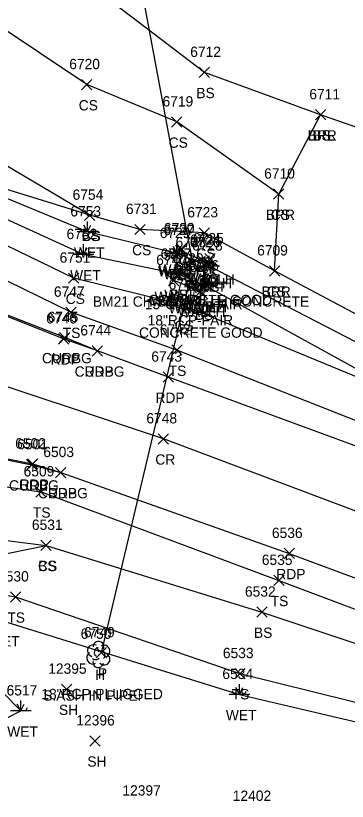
# Model space of a CAD drawing. Extents: x 1462089 to 1464015, y 730534 to 736144.
# Drawn here: x 1462752.9 to 1462817.1, y 731511.1 to 731663.4 of the extents above; entities that cross this region are included whole.
import ezdxf

# ---------------------------------------------------------------- set-up
doc = ezdxf.new("R2010")
doc.units = 0
for name, color, linetype in [('C_A', 7, 'Continuous'), ('C_C', 7, 'Continuous'), ('C_I', 7, 'Continuous'), ('CPBM', 7, 'Continuous'), ('D_A', 7, 'Continuous'), ('D_C', 7, 'Continuous'), ('D_I', 7, 'Continuous'), ('D_TIC', 7, 'Continuous'), ('DCP', 7, 'Continuous'), ('DHW', 7, 'Continuous'), ('L_A', 7, 'Continuous'), ('L_C', 7, 'Continuous'), ('L_I', 7, 'Continuous'), ('L_TIC', 7, 'Continuous'), ('LABL', 7, 'Continuous'), ('LELB', 7, 'Continuous'), ('LTD', 7, 'Continuous'), ('LWET', 7, 'Continuous'), ('P_A', 7, 'Continuous'), ('P_I', 7, 'Continuous'), ('P_TIC', 7, 'Continuous'), ('PET', 7, 'Continuous'), ('PRC', 7, 'Continuous'), ('R_A', 7, 'Continuous'), ('R_I', 7, 'Continuous'), ('R_TIC', 7, 'Continuous'), ('RC', 7, 'Continuous')]:
    doc.layers.add(name, color=color, linetype=linetype)

msp = doc.modelspace()

# ---------------------------------------------------------------- linework, layer by layer
at = {"layer": 'CPBM'}
for p, q in [((1462789.48, 731615.51), (1462789.48, 731616.51)), ((1462789.48, 731616.51), (1462790.48, 731616.51)), ((1462790.48, 731616.51), (1462790.48, 731615.51)), ((1462790.48, 731615.51), (1462789.48, 731615.51)), ((1462789.99, 731616.01), (1462789.99, 731616.01)), ((1462789.99, 731616.01), (1462789.99, 731616.01))]:
    msp.add_line(p, q, dxfattribs=at)
at = {"layer": 'D_TIC'}
for points in [[(1462783.87, 731616.89), (1462785.87, 731618.89)], [(1462785.87, 731616.89), (1462783.87, 731618.89)], [(1462784, 731617.25), (1462786, 731619.25)], [(1462786, 731617.25), (1462784, 731619.25)], [(1462786.18, 731614.52), (1462788.18, 731616.52)], [(1462788.18, 731614.52), (1462786.18, 731616.52)], [(1462789, 731614.54), (1462791, 731616.54)], [(1462791, 731614.54), (1462789, 731616.54)], [(1462789.57, 731615.3), (1462791.57, 731617.3)], [(1462791.57, 731615.3), (1462789.57, 731617.3)], [(1462783.2, 731611.95), (1462785.2, 731613.95)], [(1462785.2, 731611.95), (1462783.2, 731613.95)], [(1462785.67, 731611.37), (1462787.67, 731613.37)], [(1462787.67, 731611.37), (1462785.67, 731613.37)], [(1462782.52, 731611.08), (1462784.52, 731613.08)], [(1462784.52, 731611.08), (1462782.52, 731613.08)], [(1462782.52, 731611.08), (1462784.52, 731613.08)], [(1462784.52, 731611.08), (1462782.52, 731613.08)], [(1462788.04, 731609.89), (1462790.04, 731611.89)], [(1462790.04, 731609.89), (1462788.04, 731611.89)], [(1462785.91, 731609.71), (1462787.91, 731611.71)], [(1462787.91, 731609.71), (1462785.91, 731611.71)], [(1462785.91, 731609.71), (1462787.91, 731611.71)], [(1462787.91, 731609.71), (1462785.91, 731611.71)], [(1462787.75, 731608.98), (1462789.75, 731610.98)], [(1462789.75, 731608.98), (1462787.75, 731610.98)], [(1462768.47, 731538.88), (1462770.47, 731540.88)], [(1462770.47, 731538.88), (1462768.47, 731540.88)]]:
    msp.add_lwpolyline(points, dxfattribs=at)
at = {"layer": 'DCP'}
for points in [[(1462774.96, 731681.1), (1462787.18, 731615.52)], [(1462786.67, 731612.37), (1462769.47, 731539.88)]]:
    msp.add_lwpolyline(points, dxfattribs=at)
at = {"layer": 'DHW'}
for points in [[(1462790.57, 731616.3), (1462790, 731615.54), (1462784.87, 731617.89), (1462785, 731618.25)], [(1462786.91, 731610.71), (1462788.75, 731609.98), (1462789.04, 731610.89), (1462784.2, 731612.95), (1462783.52, 731612.08)], [(1462786.91, 731610.71), (1462783.52, 731612.08)]]:
    msp.add_lwpolyline(points, dxfattribs=at)
at = {"layer": 'L_TIC'}
for points in [[(1462788.46, 731651.45), (1462790.46, 731653.45)], [(1462790.46, 731651.45), (1462788.46, 731653.45)], [(1462765.67, 731649.07), (1462767.67, 731651.07)], [(1462767.67, 731649.07), (1462765.67, 731651.07)], [(1462783.1, 731641.83), (1462785.1, 731643.83)], [(1462785.1, 731641.83), (1462783.1, 731643.83)], [(1462810.96, 731643.23), (1462812.96, 731645.23)], [(1462812.96, 731643.23), (1462810.96, 731645.23)], [(1462810.96, 731643.23), (1462812.96, 731645.23)], [(1462812.96, 731643.23), (1462810.96, 731645.23)], [(1462810.96, 731643.23), (1462812.96, 731645.23)], [(1462812.96, 731643.23), (1462810.96, 731645.23)], [(1462802.87, 731627.84), (1462804.87, 731629.84)], [(1462804.87, 731627.84), (1462802.87, 731629.84)], [(1462802.87, 731627.84), (1462804.87, 731629.84)], [(1462804.87, 731627.84), (1462802.87, 731629.84)], [(1462766.24, 731623.74), (1462768.24, 731625.74)], [(1462768.24, 731623.74), (1462766.24, 731625.74)], [(1462766.24, 731623.74), (1462768.24, 731625.74)], [(1462768.24, 731623.74), (1462766.24, 731625.74)], [(1462776.02, 731620.98), (1462778.02, 731622.98)], [(1462778.02, 731620.98), (1462776.02, 731622.98)], [(1462788.46, 731620.33), (1462790.46, 731622.33)], [(1462790.46, 731620.33), (1462788.46, 731622.33)], [(1462783.14, 731616.31), (1462785.14, 731618.31)], [(1462785.14, 731616.31), (1462783.14, 731618.31)], [(1462784, 731617.25), (1462786, 731619.25)], [(1462786, 731617.25), (1462784, 731619.25)], [(1462789.57, 731615.3), (1462791.57, 731617.3)], [(1462791.57, 731615.3), (1462789.57, 731617.3)], [(1462789.37, 731613.89), (1462791.37, 731615.89)], [(1462791.37, 731613.89), (1462789.37, 731615.89)], [(1462802.07, 731612.94), (1462804.07, 731614.94)], [(1462804.07, 731612.94), (1462802.07, 731614.94)], [(1462802.07, 731612.94), (1462804.07, 731614.94)], [(1462804.07, 731612.94), (1462802.07, 731614.94)], [(1462763.16, 731611.54), (1462765.16, 731613.54)], [(1462765.16, 731611.54), (1462763.16, 731613.54)], [(1462783.3, 731612.31), (1462785.3, 731614.31)], [(1462785.3, 731612.31), (1462783.3, 731614.31)], [(1462782.52, 731611.08), (1462784.52, 731613.08)], [(1462784.52, 731611.08), (1462782.52, 731613.08)], [(1462785.91, 731609.71), (1462787.91, 731611.71)], [(1462787.91, 731609.71), (1462785.91, 731611.71)], [(1462788.16, 731608.45), (1462790.16, 731610.45)], [(1462790.16, 731608.45), (1462788.16, 731610.45)], [(1462784.28, 731606.33), (1462786.28, 731608.33)], [(1462786.28, 731606.33), (1462784.28, 731608.33)], [(1462762.62, 731604.93), (1462764.62, 731606.93)], [(1462764.62, 731604.93), (1462762.62, 731606.93)], [(1462783.13, 731597.58), (1462785.13, 731599.58)], [(1462785.13, 731597.58), (1462783.13, 731599.58)], [(1462756.84, 731570.09), (1462758.84, 731572.09)], [(1462758.84, 731570.09), (1462756.84, 731572.09)], [(1462757.79, 731559.72), (1462759.79, 731561.72)], [(1462759.79, 731559.72), (1462757.79, 731561.72)], [(1462757.79, 731559.72), (1462759.79, 731561.72)], [(1462759.79, 731559.72), (1462757.79, 731561.72)], [(1462802.89, 731552.92), (1462804.89, 731554.92)], [(1462804.89, 731552.92), (1462802.89, 731554.92)], [(1462751.88, 731549.71), (1462753.88, 731551.71)], [(1462753.88, 731549.71), (1462751.88, 731551.71)], [(1462799.62, 731546.77), (1462801.62, 731548.77)], [(1462801.62, 731546.77), (1462799.62, 731548.77)], [(1462795.34, 731534.84), (1462797.34, 731536.84)], [(1462797.34, 731534.84), (1462795.34, 731536.84)], [(1462761.8, 731531.81), (1462763.8, 731533.81)], [(1462763.8, 731531.81), (1462761.8, 731533.81)], [(1462767.3, 731521.79), (1462769.3, 731523.79)], [(1462769.3, 731521.79), (1462767.3, 731523.79)]]:
    msp.add_lwpolyline(points, dxfattribs=at)
at = {"layer": 'LABL'}
for points in [[(1463031.85, 731524.15), (1463024.22, 731515.5), (1462977.15, 731533.67), (1462930.95, 731555.28), (1462885.04, 731575.7), (1462834.51, 731597.22), (1462803.07, 731613.94), (1462803.87, 731628.84), (1462811.96, 731644.23)], [(1463031.85, 731524.15), (1462988.28, 731548.09), (1462943.29, 731572.1), (1462906.26, 731590.49), (1462870.14, 731614.39), (1462830.94, 731637.64), (1462811.96, 731644.23)]]:
    msp.add_lwpolyline(points, dxfattribs=at)
at = {"layer": 'LELB'}
for points in [[(1462767.24, 731624.74), (1462746.75, 731636.94), (1462738.32, 731647.97), (1462735.93, 731662.38), (1462737.54, 731683.33), (1462741.28, 731698.82), (1462744.01, 731708.41), (1462749.13, 731728.86), (1462756.87, 731747.77), (1462763.83, 731769.23), (1462775.2, 731803.78), (1462781.8, 731821.25), (1462786.91, 731827.72), (1462806.52, 731830.11), (1462826.66, 731827.27), (1462858.02, 731808.59)], [(1462803.87, 731628.84), (1462784.1, 731642.83), (1462766.67, 731650.07), (1462748.45, 731662.28), (1462746.61, 731676.37), (1462748.11, 731694.11), (1462759.39, 731726.93), (1462765.65, 731724.27), (1462767.81, 731749.29), (1462774.23, 731765.28), (1462783.38, 731800.54), (1462790.48, 731807.7), (1462804.13, 731815.27), (1462824.43, 731810.38), (1462856.44, 731792.64), (1462876.05, 731785.44), (1462890.24, 731770.44), (1462961.53, 731734.14), (1463007.31, 731710.83), (1463051.9, 731682.41), (1463089.84, 731662.1), (1463134.89, 731635.12), (1463169.28, 731606.28)], [(1462811.96, 731644.23), (1462789.46, 731652.45), (1462765.16, 731671.04), (1462757.04, 731683.61), (1462758.66, 731688.72), (1462773.73, 731720.74), (1462775.64, 731739.63), (1462780.68, 731760.99), (1462790.76, 731795.36), (1462797.99, 731798.9), (1462805.27, 731805.98)], [(1463119.6, 731469.74), (1463069.73, 731487.53), (1463021.46, 731507.93), (1462974.33, 731526.26), (1462926.32, 731543.54), (1462879.11, 731562.33), (1462827.61, 731581.45), (1462784.13, 731598.58), (1462763.62, 731605.93), (1462736.08, 731619.36), (1462729.89, 731630.52), (1462727.38, 731651.69), (1462726.82, 731663.37)], [(1462830.16, 731588.75), (1462785.28, 731607.33), (1462764.16, 731612.54), (1462740.16, 731624.2), (1462735.77, 731624.99), (1462735.73, 731638.84), (1462738.32, 731647.97)], [(1462803.07, 731613.94), (1462789.46, 731621.33), (1462777.02, 731621.98), (1462767.24, 731624.74), (1462742.42, 731632.47), (1462740.16, 731624.2)], [(1462784.14, 731617.31), (1462785, 731618.25)], [(1462790.57, 731616.3), (1462790.37, 731614.89)], [(1462784.3, 731613.31), (1462783.52, 731612.08)], [(1462786.91, 731610.71), (1462789.16, 731609.45)], [(1462725.83, 731477.73), (1462699.03, 731484.88), (1462678.02, 731490.51), (1462672.21, 731492.87), (1462685.03, 731534.1), (1462694.09, 731551.02), (1462707.07, 731562.68), (1462723.7, 731570.83), (1462738.52, 731573.85), (1462757.84, 731571.09), (1462803.89, 731553.92), (1462852.61, 731535.53), (1462892.59, 731519.26), (1462943.53, 731500), (1462989.56, 731482.33), (1463038.41, 731464.73), (1463096.36, 731442.72), (1463144.39, 731425.15), (1463184.91, 731409.31), (1463228.27, 731391.66), (1463272.85, 731369.67), (1463317.31, 731351.5), (1463360.65, 731325.78), (1463401.48, 731298.99)], [(1462704.46, 731497.81), (1462686.16, 731500.02), (1462698.22, 731528.94), (1462703.29, 731542), (1462714.64, 731556.34), (1462732.86, 731563.96), (1462758.79, 731560.72), (1462800.62, 731547.77), (1462850.71, 731531.04), (1462891.22, 731514), (1462941.79, 731496.05), (1462986.9, 731476.74), (1463039.19, 731460.33), (1463094.46, 731438.38), (1463142.72, 731421.22), (1463180.95, 731402.04), (1463225.03, 731385.65), (1463269.42, 731363.58), (1463313.96, 731345.04), (1463357.55, 731320.57), (1463397.02, 731291.85), (1463445.25, 731256.26)], [(1462699.03, 731484.88), (1462704.46, 731497.81), (1462717.03, 731517.86), (1462724.3, 731526.87), (1462713.58, 731542.51), (1462718.4, 731550.57), (1462729.89, 731554.83), (1462758.79, 731560.72)], [(1462729.89, 731554.83), (1462752.88, 731550.71), (1462796.34, 731535.84), (1462846.87, 731523.3), (1462891.6, 731504.38), (1462938.92, 731483.15), (1462981.55, 731463.36), (1463030.83, 731437.13), (1463081.03, 731412.21)]]:
    msp.add_lwpolyline(points, dxfattribs=at)
at = {"layer": 'LTD'}
msp.add_line((1462768.89, 731539.59), (1462768.89, 731539.59), dxfattribs=at)
msp.add_line((1462768.89, 731539.59), (1462768.89, 731539.59), dxfattribs=at)
msp.add_arc((1462768.94, 731541.03), 1.05, 335.5272, 180.9563, dxfattribs=at)
for centre, major_axis, ratio, start_param, end_param in [((1462768.1, 731540.26), (1.21, -0.51), 0.895232, 1.570796, 4.712389), ((1462768.68, 731540.05), (-0.208, -0.792), 0.645439, 3.141593, 6.283185), ((1462769.39, 731539.42), (-0.5, 0.667), 0.989748, 3.141593, 6.283185), ((1462769.93, 731540.17), (-1.14, -0.48), 0.949671, 1.570796, 4.712389), ((1462767.81, 731538.88), (0.58, -1.04), 0.959034, 3.141593, 6.283185), ((1462768.43, 731538.84), (-0.625, -0.083), 0.423636, 0, 3.141593), ((1462769.89, 731538.76), (-1.09, 0.79), 0.841452, 1.570796, 4.712389), ((1462768.89, 731538.09), (0.26, 1.06), 0.942809, 1.570796, 4.712389)]:
    msp.add_ellipse(centre, major_axis=major_axis, ratio=ratio, start_param=start_param, end_param=end_param, dxfattribs=at)
at = {"layer": 'LWET'}
for p, q in [((1462766.81, 731621.51), (1462766.14, 731622.84)), ((1462766.81, 731621.51), (1462766.81, 731623.51)), ((1462766.81, 731621.51), (1462767.48, 731622.84)), ((1462768.81, 731621.51), (1462764.81, 731621.51)), ((1462765.81, 731621.51), (1462765.48, 731622.17)), ((1462767.81, 731621.51), (1462768.14, 731622.17)), ((1462766.07, 731617.11), (1462765.4, 731618.44)), ((1462766.07, 731617.11), (1462766.07, 731619.11)), ((1462766.07, 731617.11), (1462766.74, 731618.44)), ((1462783.14, 731617.31), (1462782.81, 731617.98)), ((1462784.14, 731617.31), (1462783.47, 731618.65)), ((1462784.14, 731617.31), (1462784.14, 731619.31)), ((1462784.14, 731617.31), (1462784.81, 731618.65)), ((1462785.14, 731617.31), (1462785.47, 731617.98)), ((1462768.07, 731617.11), (1462764.07, 731617.11)), ((1462765.07, 731617.11), (1462764.74, 731617.78)), ((1462767.07, 731617.11), (1462767.4, 731617.78)), ((1462786.14, 731617.31), (1462782.14, 731617.31)), ((1462790.37, 731614.89), (1462790.37, 731616.89)), ((1462784.3, 731613.31), (1462784.3, 731615.31)), ((1462792.37, 731614.89), (1462788.37, 731614.89)), ((1462789.37, 731614.89), (1462789.04, 731615.55)), ((1462790.37, 731614.89), (1462789.71, 731616.22)), ((1462790.37, 731614.89), (1462791.04, 731616.22)), ((1462791.37, 731614.89), (1462791.71, 731615.55)), ((1462786.3, 731613.31), (1462782.3, 731613.31)), ((1462783.3, 731613.31), (1462782.97, 731613.98)), ((1462784.3, 731613.31), (1462783.64, 731614.64)), ((1462784.3, 731613.31), (1462784.97, 731614.64)), ((1462785.3, 731613.31), (1462785.64, 731613.98)), ((1462789.68, 731611.04), (1462789.02, 731612.37)), ((1462789.68, 731611.04), (1462789.68, 731613.04)), ((1462789.68, 731611.04), (1462790.35, 731612.37)), ((1462791.68, 731611.04), (1462787.68, 731611.04)), ((1462788.68, 731611.04), (1462788.35, 731611.7)), ((1462790.68, 731611.04), (1462791.02, 731611.7)), ((1462796.24, 731531.79), (1462795.58, 731533.12)), ((1462796.24, 731531.79), (1462796.24, 731533.79)), ((1462796.24, 731531.79), (1462796.91, 731533.12)), ((1462798.24, 731531.79), (1462794.24, 731531.79)), ((1462795.24, 731531.79), (1462794.91, 731532.45)), ((1462797.24, 731531.79), (1462797.58, 731532.45)), ((1462753.89, 731528.6), (1462753.22, 731529.93)), ((1462753.89, 731528.6), (1462753.89, 731530.6)), ((1462753.89, 731528.6), (1462754.55, 731529.93)), ((1462755.89, 731528.6), (1462751.89, 731528.6)), ((1462754.89, 731528.6), (1462755.22, 731529.27))]:
    msp.add_line(p, q, dxfattribs=at)
for points in [[(1462881.79, 731570.18), (1462881.06, 731568.69), (1462830.16, 731588.75), (1462789.68, 731611.04), (1462784.3, 731613.31), (1462766.07, 731617.11), (1462744.21, 731627.09), (1462743.62, 731628.48), (1462744.64, 731630.73)], [(1462881.79, 731570.18), (1462831.96, 731593.33), (1462790.37, 731614.89), (1462784.14, 731617.31), (1462766.81, 731621.51), (1462744.64, 731630.73)], [(1462733.57, 731494.55), (1462725.26, 731500.55), (1462719.94, 731502.96), (1462723.6, 731512.41), (1462733.75, 731518.35), (1462743.36, 731523.25), (1462753.89, 731528.6), (1462746.86, 731535.71), (1462735.45, 731540.19), (1462722.91, 731541.96), (1462719.94, 731549.27), (1462730.7, 731550.95), (1462750.36, 731546.11), (1462796.24, 731531.79), (1462845.76, 731520.14), (1462890.22, 731497.14), (1462935.58, 731479.91), (1462979.84, 731458.59), (1463028.53, 731430.07), (1463078.39, 731408.92), (1463133.15, 731393.57), (1463171.56, 731375.44), (1463214.42, 731357.49), (1463259.4, 731337.33)]]:
    msp.add_lwpolyline(points, dxfattribs=at)
at = {"layer": 'P_TIC'}
for points in [[(1462761.18, 731599.75), (1462763.18, 731601.75)], [(1462763.18, 731599.75), (1462761.18, 731601.75)], [(1462767.74, 731597.43), (1462769.74, 731599.43)], [(1462769.74, 731597.43), (1462767.74, 731599.43)], [(1462781.49, 731592.34), (1462783.49, 731594.34)], [(1462783.49, 731592.34), (1462781.49, 731594.34)], [(1462780.52, 731580.37), (1462782.52, 731582.37)], [(1462782.52, 731580.37), (1462780.52, 731582.37)], [(1462755.2, 731575.5), (1462757.2, 731577.5)], [(1462757.2, 731575.5), (1462755.2, 731577.5)], [(1462760.65, 731573.84), (1462762.65, 731575.84)], [(1462762.65, 731573.84), (1462760.65, 731575.84)], [(1462804.91, 731558.14), (1462806.91, 731560.14)], [(1462806.91, 731558.14), (1462804.91, 731560.14)]]:
    msp.add_lwpolyline(points, dxfattribs=at)
at = {"layer": 'PET'}
for points in [[(1463461.34, 731279.61), (1463416.02, 731311.33), (1463372.71, 731341.8), (1463324.96, 731373.71), (1463274.92, 731400.55), (1463226.84, 731425.24), (1463198.61, 731435.81), (1463171.74, 731446.45), (1463119.56, 731465.71), (1463068.75, 731485.01), (1463020.22, 731503.96), (1462972.87, 731521.72), (1462924.96, 731539.86), (1462877.42, 731558.69), (1462826.02, 731577.33), (1462782.49, 731593.34), (1462768.74, 731598.43), (1462762.18, 731600.75), (1462739.52, 731609.73), (1462723.72, 731618.83), (1462715.82, 731624.41), (1462713.48, 731627.53), (1462712.47, 731631.19), (1462712.89, 731635.26)], [(1462682, 731542.57), (1462690.37, 731554.44), (1462701.87, 731565.32), (1462718.63, 731575.1), (1462733.82, 731578.91), (1462746.81, 731578.39), (1462756.2, 731576.5), (1462761.65, 731574.84), (1462805.91, 731559.14), (1462855.47, 731540.72), (1462896.06, 731525.28), (1462946.06, 731505.97), (1462992.04, 731488.44), (1463040, 731470.15), (1463098.6, 731447.89), (1463146.47, 731429.53), (1463186.4, 731413.97), (1463230.08, 731397.45), (1463276.87, 731377.97), (1463320.08, 731356.26), (1463363.63, 731330.24), (1463405.12, 731302.86), (1463454, 731267.4)]]:
    msp.add_lwpolyline(points, dxfattribs=at)
at = {"layer": 'PRC'}
msp.add_lwpolyline([(1463372.71, 731341.8), (1463323.02, 731368.31), (1463272.12, 731392.66), (1463219.71, 731414.93), (1463167.62, 731434.61), (1463114.61, 731454.7), (1463064.71, 731473.62), (1463016.24, 731492.36), (1462967.74, 731510.88), (1462920.72, 731528.45), (1462871.86, 731546.95), (1462821.92, 731566.17), (1462781.52, 731581.37), (1462739.57, 731595.33), (1462703.33, 731606.12)], dxfattribs=at)
at = {"layer": 'R_TIC'}
for points in [[(1462761.42, 731600.03), (1462763.42, 731602.03)], [(1462763.42, 731600.03), (1462761.42, 731602.03)], [(1462767.74, 731597.43), (1462769.74, 731599.43)], [(1462769.74, 731597.43), (1462767.74, 731599.43)], [(1462755.03, 731575.34), (1462757.03, 731577.34)], [(1462757.03, 731575.34), (1462755.03, 731577.34)], [(1462760.65, 731573.84), (1462762.65, 731575.84)], [(1462762.65, 731573.84), (1462760.65, 731575.84)]]:
    msp.add_lwpolyline(points, dxfattribs=at)
at = {"layer": 'RC'}
for points in [[(1462768.74, 731598.43), (1462762.42, 731601.03), (1462739.64, 731609.87), (1462723.8, 731618.95), (1462715.94, 731624.56), (1462713.64, 731627.54), (1462712.66, 731631.32), (1462713.11, 731635.2), (1462724.78, 731674.48), (1462724.73, 731674.5), (1462732.64, 731701.21), (1462734.12, 731706.18)], [(1462651.17, 731439.34), (1462650.96, 731442.96), (1462658.42, 731467.75), (1462666.56, 731494.97), (1462678.41, 731533.59), (1462682.05, 731542.45), (1462690.48, 731554.2), (1462701.89, 731565.06), (1462718.75, 731575), (1462733.91, 731578.63), (1462746.98, 731578.14), (1462756.03, 731576.34), (1462761.65, 731574.84)]]:
    msp.add_lwpolyline(points, dxfattribs=at)

# ---------------------------------------------------------------- texts
at = {"layer": 'C_A'}
msp.add_text('BM', height=2, dxfattribs=at).set_placement((1462788.3, 731611.01))
at = {"layer": 'C_C'}
msp.add_text('BM21 CH SQ WALLH CONCRETE', height=2, dxfattribs=at).set_placement((1462767.86, 731607.01))
at = {"layer": 'C_I'}
msp.add_text('6724', height=2, dxfattribs=at).set_placement((1462786.68, 731619.01))
at = {"layer": 'D_A'}
for s, p in [('WALLH', (1462780.46, 731612.89)), ('WALLH', (1462780.59, 731613.25)), ('WALLH', (1462786.16, 731611.3)), ('WALLH', (1462785.59, 731610.54)), ('P', (1462786.56, 731610.52)), ('WALLH', (1462779.11, 731607.08)), ('WALLH', (1462779.11, 731607.08)), ('WALLH', (1462779.79, 731607.95)), ('P', (1462786.05, 731607.37)), ('WALLH', (1462782.5, 731605.71)), ('WALLH', (1462782.5, 731605.71)), ('WALLH', (1462784.63, 731605.89)), ('WALLH', (1462784.34, 731604.98)), ('P', (1462768.84, 731534.88))]:
    msp.add_text(s, height=2, dxfattribs=at).set_placement(p)
at = {"layer": 'D_C'}
for s, p in [('CONCRETE GOOD', (1462778.62, 731607.3)), ('15"CGMP-FAIR', (1462777.92, 731606.52)), ('18"RCP-FAIR', (1462778.47, 731603.37)), ('CONCRETE GOOD', (1462776.81, 731600.98)), ('18"RCP-PLUGGED', (1462757.88, 731530.88))]:
    msp.add_text(s, height=2, dxfattribs=at).set_placement(p)
at = {"layer": 'D_I'}
for s, p in [('6727', (1462781.56, 731620.89)), ('6730', (1462781.61, 731621.25)), ('6725', (1462787.26, 731619.3)), ('6738', (1462783.88, 731618.52)), ('6726', (1462786.63, 731618.54)), ('99_1', (1462781.59, 731615.95)), ('6740', (1462780.12, 731615.08)), ('6740', (1462780.12, 731615.08)), ('6739', (1462783.36, 731615.37)), ('6732', (1462783.61, 731613.71)), ('6732', (1462783.61, 731613.71)), ('6733', (1462785.44, 731612.98)), ('6734', (1462785.73, 731613.89)), ('6749', (1462766.15, 731542.88))]:
    msp.add_text(s, height=2, dxfattribs=at).set_placement(p)
at = {"layer": 'L_A'}
for s, p in [('BS', (1462787.9, 731647.45)), ('CS', (1462765.12, 731645.07)), ('BRR', (1462809.45, 731639.23)), ('BRL', (1462809.51, 731639.23)), ('BS', (1462810.4, 731639.23)), ('CS', (1462782.54, 731637.83)), ('BRR', (1462801.36, 731623.84)), ('CS', (1462802.31, 731623.84)), ('CS', (1462765.68, 731619.74)), ('BS', (1462765.68, 731619.74)), ('WET', (1462764.19, 731616.51)), ('CS', (1462775.46, 731616.98)), ('CS', (1462787.9, 731616.33)), ('BS', (1462783.44, 731613.25)), ('WET', (1462763.45, 731612.11)), ('WET', (1462781.52, 731612.31)), ('BS', (1462782.58, 731612.31)), ('BS', (1462789.01, 731611.3)), ('WET', (1462787.75, 731609.89)), ('BS', (1462788.81, 731609.89)), ('WET', (1462781.68, 731608.31)), ('BS', (1462782.75, 731608.31)), ('BRR', (1462800.56, 731608.94)), ('CS', (1462801.51, 731608.94)), ('CS', (1462762.6, 731607.54)), ('BS', (1462781.96, 731607.08)), ('BS', (1462785.35, 731605.71)), ('WET', (1462787.06, 731606.04)), ('BS', (1462787.6, 731604.45)), ('CS', (1462783.72, 731602.33)), ('TS', (1462762.03, 731600.93)), ('TS', (1462782.54, 731593.58)), ('TS', (1462756.24, 731566.09)), ('CS', (1462757.24, 731555.72)), ('BS', (1462757.24, 731555.72)), ('TS', (1462802.3, 731548.92)), ('TS', (1462751.29, 731545.71)), ('BS', (1462799.06, 731542.77)), ('WET', (1462747.74, 731541.11)), ('H', (1462768.32, 731534.59)), ('TS', (1462794.75, 731530.84)), ('SH', (1462761.29, 731527.81)), ('WET', (1462793.62, 731526.79)), ('WET', (1462751.27, 731523.6)), ('SH', (1462766.79, 731517.79))]:
    msp.add_text(s, height=2, dxfattribs=at).set_placement(p)
at = {"layer": 'L_C'}
msp.add_text('S.ASH IN PIPE!', height=2, dxfattribs=at).set_placement((1462758.24, 731530.59))
at = {"layer": 'L_I'}
for s, p in [('6712', (1462786.72, 731655.45)), ('6720', (1462763.28, 731653.07)), ('6711', (1462809.79, 731647.23)), ('6711', (1462809.79, 731647.23)), ('6711', (1462809.79, 731647.23)), ('6719', (1462781.35, 731645.83)), ('6710', (1462801.04, 731631.84)), ('6710', (1462801.04, 731631.84)), ('6754', (1462763.93, 731627.74)), ('6754', (1462763.93, 731627.74)), ('6731', (1462774.28, 731624.98)), ('6753', (1462763.5, 731624.51)), ('6723', (1462786.15, 731624.33)), ('6730', (1462781.61, 731621.25)), ('6752', (1462762.76, 731620.11)), ('6729', (1462780.82, 731620.31)), ('6729', (1462780.82, 731620.31)), ('6725', (1462787.26, 731619.3)), ('6728', (1462787.07, 731617.89)), ('6728', (1462787.07, 731617.89)), ('6737', (1462781, 731616.31)), ('6737', (1462781, 731616.31)), ('6709', (1462799.68, 731616.94)), ('6709', (1462799.68, 731616.94)), ('6751', (1462761.42, 731615.54)), ('6740', (1462780.12, 731615.08)), ('6732', (1462783.61, 731613.71)), ('6736', (1462786.32, 731614.04)), ('6735', (1462785.85, 731612.45)), ('6741', (1462782.54, 731610.33)), ('6747', (1462760.31, 731608.93)), ('6742', (1462780.82, 731601.58)), ('6509', (1462754.44, 731574.09)), ('6531', (1462756.05, 731563.72)), ('6531', (1462756.05, 731563.72)), ('6535', (1462800.58, 731556.92)), ('6530', (1462749.49, 731553.71)), ('6532', (1462797.32, 731550.77)), ('6750', (1462765.5, 731542.59)), ('6533', (1462793.04, 731538.84)), ('12395', (1462759.21, 731535.81)), ('6534', (1462792.94, 731534.79)), ('6517', (1462751.15, 731531.6)), ('12396', (1462764.66, 731525.79)), ('12397', (1462773.58, 731512.19)), ('12397', (1462773.58, 731512.19)), ('12402', (1462794.96, 731511.16))]:
    msp.add_text(s, height=2, dxfattribs=at).set_placement(p)
at = {"layer": 'P_A'}
for s, p in [('RDP', (1462759.67, 731595.75)), ('RDP', (1462766.23, 731593.43)), ('RDP', (1462779.98, 731588.34)), ('CR', (1462779.96, 731576.37)), ('RDP', (1462753.69, 731571.5)), ('RDP', (1462759.13, 731569.84)), ('RDP', (1462803.39, 731554.14))]:
    msp.add_text(s, height=2, dxfattribs=at).set_placement(p)
at = {"layer": 'P_I'}
for s, p in [('6746', (1462758.82, 731603.75)), ('6744', (1462765.44, 731601.43)), ('6743', (1462779.18, 731596.34)), ('6748', (1462778.22, 731584.37)), ('6502', (1462752.81, 731579.5)), ('6503', (1462758.26, 731577.84)), ('6536', (1462802.54, 731562.14))]:
    msp.add_text(s, height=2, dxfattribs=at).set_placement(p)
at = {"layer": 'R_A'}
for p in [(1462758, 731596.03), (1462764.33, 731593.43), (1462751.61, 731571.34), (1462757.23, 731569.84)]:
    msp.add_text('CURBG', height=2, dxfattribs=at).set_placement(p)
at = {"layer": 'R_I'}
for s, p in [('6745', (1462759.11, 731604.03)), ('6744', (1462765.44, 731601.43)), ('6501', (1462753.21, 731579.34)), ('6503', (1462758.26, 731577.84))]:
    msp.add_text(s, height=2, dxfattribs=at).set_placement(p)

doc.saveas('drawing.dxf')
